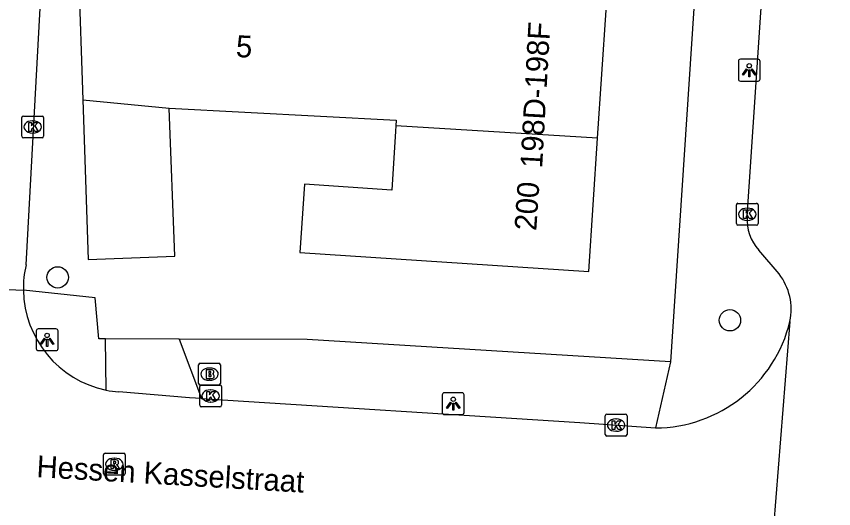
# Model space of a CAD drawing. Extents: x 160107 to 160928, y 382056 to 382918.
# Drawn here: x 160507.47 to 160544.87, y 382348.88 to 382371.41 of the extents above; entities that cross this region are included whole.
import ezdxf

# ---------------------------------------------------------------- set-up
doc = ezdxf.new("R2010")
doc.units = 0
for name, color, linetype in [('IMGEO_Boom', 7, 'Continuous'), ('IMGEO_Brandkraan', 7, 'Continuous'), ('IMGEO_Kolk', 7, 'Continuous'), ('IMGEO_Lichtpunt', 7, 'Continuous'), ('IMGEO_Openbare_ruimte_label', 7, 'Continuous'), ('IMGEO_Pand', 7, 'Continuous'), ('IMGEO_Pand_nummerreeks', 7, 'Continuous'), ('IMGEO_Rijbaan_lokaal_open', 7, 'Continuous'), ('IMGEO_Rioolput', 7, 'Continuous'), ('IMGEO_Voetpad_open', 7, 'Continuous')]:
    doc.layers.add(name, color=color, linetype=linetype)

msp = doc.modelspace()

# ---------------------------------------------------------------- linework, layer by layer
at = {"layer": 'IMGEO_Boom'}
for centre in [(160509.357, 382359.463), (160540.126, 382357.499)]:
    msp.add_circle(centre, 0.489, dxfattribs=at)
at = {"layer": 'IMGEO_Brandkraan'}
for p, q in [((160515.806, 382354.609), (160515.806, 382355.461)), ((160515.881, 382355.535), (160516.733, 382355.535)), ((160516.807, 382355.461), (160516.807, 382354.609)), ((160516.294, 382355.315), (160516.319, 382355.315)), ((160516.317, 382354.755), (160516.292, 382354.755)), ((160516.733, 382354.535), (160515.881, 382354.535))]:
    msp.add_line(p, q, dxfattribs=at)
for points in [[(160515.806, 382354.609), (160515.806, 382355.461)], [(160515.881, 382355.535), (160516.733, 382355.535)], [(160516.807, 382355.461), (160516.807, 382354.609)], [(160516.154, 382355.235), (160516.154, 382354.835), (160516.367, 382354.835)], [(160516.385, 382355.235), (160516.154, 382355.235)], [(160516.333, 382355.154), (160516.279, 382355.154), (160516.279, 382355.078)], [(160516.279, 382355.078), (160516.332, 382355.078)], [(160516.341, 382355.002), (160516.279, 382355.002), (160516.279, 382354.921)], [(160516.279, 382354.921), (160516.341, 382354.921)], [(160516.733, 382354.535), (160515.881, 382354.535)]]:
    msp.add_lwpolyline(points, dxfattribs=at)
for centre, radius, start, end in [((160515.883, 382355.459), 0.0765, 91.552, 178.448), ((160515.883, 382355.459), 0.0765, 91.552, 178.448), ((160516.731, 382355.459), 0.0765, 1.552, 88.448), ((160516.731, 382355.459), 0.0765, 1.552, 88.448), ((160516.334, 382355.116), 0.0379, 267.8285, 90.9355), ((160516.389, 382355.09), 0.145, 59.4692, 91.5367), ((160516.414, 382355.137), 0.0922, 285.5137, 58.1501), ((160516.419, 382354.945), 0.105, 301.3115, 78.989), ((160516.342, 382354.961), 0.0404, 269.8759, 90.5077), ((160516.373, 382355.086), 0.251, 268.6676, 293.5347), ((160515.883, 382354.611), 0.0765, 181.552, 268.448), ((160515.883, 382354.611), 0.0765, 181.552, 268.448), ((160516.731, 382354.611), 0.0765, 271.552, 358.448), ((160516.731, 382354.611), 0.0765, 271.552, 358.448)]:
    msp.add_arc(centre, radius, start, end, dxfattribs=at)
for centre, major_axis, ratio, start_param, end_param in [((160516.293, 382355.035), (-0.387, 0.002), 0.722429, 4.712389, 7.853982), ((160516.318, 382355.035), (-0.39, 0.002), 0.717154, 1.570796, 4.712389)]:
    msp.add_ellipse(centre, major_axis=major_axis, ratio=ratio, start_param=start_param, end_param=end_param, dxfattribs=at)
at = {"layer": 'IMGEO_Kolk'}
for p, q in [((160507.714, 382365.919), (160507.714, 382366.771)), ((160507.789, 382366.845), (160508.641, 382366.845)), ((160508.715, 382366.771), (160508.715, 382365.919)), ((160508.202, 382366.625), (160508.227, 382366.625)), ((160508.225, 382366.065), (160508.2, 382366.065)), ((160508.641, 382365.845), (160507.789, 382365.845)), ((160540.418, 382361.924), (160540.418, 382362.776)), ((160540.493, 382362.85), (160541.345, 382362.85)), ((160540.906, 382362.63), (160540.931, 382362.63)), ((160541.419, 382362.776), (160541.419, 382361.924)), ((160541.345, 382361.85), (160540.493, 382361.85)), ((160540.929, 382362.07), (160540.904, 382362.07)), ((160515.857, 382353.609), (160515.857, 382354.461)), ((160515.932, 382354.535), (160516.784, 382354.535)), ((160516.345, 382354.315), (160516.37, 382354.315)), ((160516.858, 382354.461), (160516.858, 382353.609)), ((160516.368, 382353.755), (160516.343, 382353.755)), ((160516.784, 382353.535), (160515.932, 382353.535)), ((160534.49, 382353.202), (160535.342, 382353.202)), ((160534.415, 382352.276), (160534.415, 382353.128)), ((160534.903, 382352.982), (160534.928, 382352.982)), ((160535.416, 382353.128), (160535.416, 382352.276)), ((160534.926, 382352.422), (160534.901, 382352.422)), ((160535.342, 382352.202), (160534.49, 382352.202))]:
    msp.add_line(p, q, dxfattribs=at)
for points in [[(160507.714, 382365.919), (160507.714, 382366.771)], [(160507.789, 382366.845), (160508.641, 382366.845)], [(160508.715, 382366.771), (160508.715, 382365.919)], [(160508.035, 382366.545), (160508.158, 382366.545), (160508.158, 382366.394), (160508.288, 382366.545), (160508.452, 382366.545), (160508.306, 382366.394), (160508.459, 382366.145), (160508.307, 382366.145), (160508.222, 382366.309), (160508.158, 382366.242), (160508.158, 382366.145), (160508.035, 382366.145), (160508.035, 382366.545)], [(160508.641, 382365.845), (160507.789, 382365.845)], [(160540.418, 382361.924), (160540.418, 382362.776)], [(160540.493, 382362.85), (160541.345, 382362.85)], [(160540.739, 382362.55), (160540.862, 382362.55), (160540.862, 382362.399), (160540.992, 382362.55), (160541.156, 382362.55), (160541.01, 382362.399), (160541.163, 382362.15), (160541.011, 382362.15), (160540.926, 382362.314), (160540.862, 382362.247), (160540.862, 382362.15), (160540.739, 382362.15), (160540.739, 382362.55)], [(160541.419, 382362.776), (160541.419, 382361.924)], [(160541.345, 382361.85), (160540.493, 382361.85)], [(160515.857, 382353.609), (160515.857, 382354.461)], [(160515.932, 382354.535), (160516.784, 382354.535)], [(160516.858, 382354.461), (160516.858, 382353.609)], [(160516.178, 382354.235), (160516.301, 382354.235), (160516.301, 382354.084), (160516.431, 382354.235), (160516.595, 382354.235), (160516.449, 382354.084), (160516.602, 382353.835), (160516.45, 382353.835), (160516.365, 382353.999), (160516.301, 382353.932), (160516.301, 382353.835), (160516.178, 382353.835), (160516.178, 382354.235)], [(160516.784, 382353.535), (160515.932, 382353.535)], [(160534.49, 382353.202), (160535.342, 382353.202)], [(160534.415, 382352.276), (160534.415, 382353.128)], [(160534.736, 382352.902), (160534.859, 382352.902), (160534.859, 382352.751), (160534.989, 382352.902), (160535.153, 382352.902), (160535.007, 382352.751), (160535.16, 382352.502), (160535.008, 382352.502), (160534.923, 382352.666), (160534.859, 382352.599), (160534.859, 382352.502), (160534.736, 382352.502), (160534.736, 382352.902)], [(160535.416, 382353.128), (160535.416, 382352.276)], [(160535.342, 382352.202), (160534.49, 382352.202)]]:
    msp.add_lwpolyline(points, dxfattribs=at)
for centre, start, end in [((160507.791, 382366.769), 91.552, 178.448), ((160507.791, 382366.769), 91.552, 178.448), ((160508.639, 382366.769), 1.552, 88.448), ((160508.639, 382366.769), 1.552, 88.448), ((160507.791, 382365.921), 181.552, 268.448), ((160507.791, 382365.921), 181.552, 268.448), ((160508.639, 382365.921), 271.552, 358.448), ((160508.639, 382365.921), 271.552, 358.448), ((160540.495, 382362.774), 91.552, 178.448), ((160540.495, 382362.774), 91.552, 178.448), ((160541.343, 382362.774), 1.552, 88.448), ((160541.343, 382362.774), 1.552, 88.448), ((160540.495, 382361.926), 181.552, 268.448), ((160540.495, 382361.926), 181.552, 268.448), ((160541.343, 382361.926), 271.552, 358.448), ((160541.343, 382361.926), 271.552, 358.448), ((160515.934, 382354.459), 91.552, 178.448), ((160515.934, 382354.459), 91.552, 178.448), ((160516.782, 382354.459), 1.552, 88.448), ((160516.782, 382354.459), 1.552, 88.448), ((160515.934, 382353.611), 181.552, 268.448), ((160515.934, 382353.611), 181.552, 268.448), ((160516.782, 382353.611), 271.552, 358.448), ((160516.782, 382353.611), 271.552, 358.448), ((160534.492, 382353.126), 91.552, 178.448), ((160534.492, 382353.126), 91.552, 178.448), ((160535.34, 382353.126), 1.552, 88.448), ((160535.34, 382353.126), 1.552, 88.448), ((160534.492, 382352.278), 181.552, 268.448), ((160534.492, 382352.278), 181.552, 268.448), ((160535.34, 382352.278), 271.552, 358.448), ((160535.34, 382352.278), 271.552, 358.448)]:
    msp.add_arc(centre, 0.0765, start, end, dxfattribs=at)
for centre, major_axis, ratio, start_param, end_param in [((160508.201, 382366.345), (-0.387, 0.002), 0.722429, 4.712389, 7.853982), ((160508.226, 382366.345), (-0.39, 0.002), 0.717154, 1.570796, 4.712389), ((160540.905, 382362.35), (-0.387, 0.002), 0.722429, 4.712389, 7.853982), ((160540.93, 382362.35), (-0.39, 0.002), 0.717154, 1.570796, 4.712389), ((160516.344, 382354.035), (-0.387, 0.002), 0.722429, 4.712389, 7.853982), ((160516.369, 382354.035), (-0.39, 0.002), 0.717154, 1.570796, 4.712389), ((160534.902, 382352.702), (-0.387, 0.002), 0.722429, 4.712389, 7.853982), ((160534.927, 382352.702), (-0.39, 0.002), 0.717154, 1.570796, 4.712389)]:
    msp.add_ellipse(centre, major_axis=major_axis, ratio=ratio, start_param=start_param, end_param=end_param, dxfattribs=at)
at = {"layer": 'IMGEO_Lichtpunt'}
for p, q in [((160540.51, 382369.346), (160540.51, 382368.539)), ((160540.51, 382369.346), (160540.51, 382368.539)), ((160541.412, 382369.441), (160540.604, 382369.441)), ((160541.412, 382369.441), (160540.604, 382369.441)), ((160541.506, 382368.539), (160541.506, 382369.346)), ((160541.506, 382368.539), (160541.506, 382369.346)), ((160540.604, 382368.445), (160541.412, 382368.445)), ((160540.604, 382368.445), (160541.412, 382368.445)), ((160508.377, 382357.011), (160508.377, 382356.204)), ((160508.377, 382357.011), (160508.377, 382356.204)), ((160509.279, 382357.106), (160508.471, 382357.106)), ((160509.279, 382357.106), (160508.471, 382357.106)), ((160509.373, 382356.204), (160509.373, 382357.011)), ((160509.373, 382356.204), (160509.373, 382357.011)), ((160508.471, 382356.11), (160509.279, 382356.11)), ((160508.471, 382356.11), (160509.279, 382356.11)), ((160526.962, 382354.084), (160526.962, 382353.277)), ((160526.962, 382354.084), (160526.962, 382353.277)), ((160527.864, 382354.179), (160527.056, 382354.179)), ((160527.864, 382354.179), (160527.056, 382354.179)), ((160527.958, 382353.277), (160527.958, 382354.084)), ((160527.958, 382353.277), (160527.958, 382354.084)), ((160527.056, 382353.183), (160527.864, 382353.183)), ((160527.056, 382353.183), (160527.864, 382353.183))]:
    msp.add_line(p, q, dxfattribs=at)
for points in [[(160540.884, 382369.01), (160540.923, 382368.982), (160540.735, 382368.72), (160540.697, 382368.747), (160540.884, 382369.01)], [(160540.986, 382368.962), (160541.033, 382368.962), (160541.033, 382368.64), (160540.986, 382368.64), (160540.986, 382368.962)], [(160541.096, 382368.982), (160541.134, 382369.009), (160541.321, 382368.747), (160541.282, 382368.719), (160541.096, 382368.982)], [(160508.751, 382356.675), (160508.79, 382356.647), (160508.602, 382356.385), (160508.564, 382356.412), (160508.751, 382356.675)], [(160508.853, 382356.627), (160508.9, 382356.627), (160508.9, 382356.305), (160508.853, 382356.305), (160508.853, 382356.627)], [(160508.963, 382356.647), (160509.001, 382356.674), (160509.188, 382356.412), (160509.149, 382356.384), (160508.963, 382356.647)], [(160527.336, 382353.748), (160527.375, 382353.72), (160527.187, 382353.458), (160527.149, 382353.485), (160527.336, 382353.748)], [(160527.438, 382353.7), (160527.485, 382353.7), (160527.485, 382353.378), (160527.438, 382353.378), (160527.438, 382353.7)], [(160527.548, 382353.72), (160527.586, 382353.747), (160527.773, 382353.485), (160527.734, 382353.457), (160527.548, 382353.72)]]:
    msp.add_lwpolyline(points, dxfattribs=at)
for centre in [(160541.009, 382369.144), (160508.876, 382356.809), (160527.461, 382353.882)]:
    msp.add_circle(centre, 0.0994, dxfattribs=at)
for centre, start, end in [((160540.604, 382369.346), 90, 180), ((160540.604, 382369.346), 90, 180), ((160541.412, 382369.346), 0, 90), ((160541.412, 382369.346), 0, 90), ((160540.604, 382368.539), 180, 270), ((160540.604, 382368.539), 180, 270), ((160541.412, 382368.539), 270, 0), ((160541.412, 382368.539), 270, 360), ((160508.471, 382357.011), 90, 180), ((160508.471, 382357.011), 90, 180), ((160509.279, 382357.011), 0, 90), ((160509.279, 382357.011), 0, 90), ((160508.471, 382356.204), 180, 270), ((160508.471, 382356.204), 180, 270), ((160509.279, 382356.204), 270, 0), ((160509.279, 382356.204), 270, 360), ((160527.056, 382354.084), 90, 180), ((160527.056, 382354.084), 90, 180), ((160527.864, 382354.084), 0, 90), ((160527.864, 382354.084), 0, 90), ((160527.056, 382353.277), 180, 270), ((160527.056, 382353.277), 180, 270), ((160527.864, 382353.277), 270, 0), ((160527.864, 382353.277), 270, 360)]:
    msp.add_arc(centre, 0.0946, start, end, dxfattribs=at)
at = {"layer": 'IMGEO_Pand'}
for points in [[(160510.533, 382373.422), (160510.31, 382373.432), (160510.504, 382367.584)], [(160534.068, 382365.836), (160534.454, 382371.69)], [(160510.504, 382367.584), (160514.457, 382367.206)], [(160510.504, 382367.584), (160510.746, 382360.281), (160514.725, 382360.43), (160514.457, 382367.206)], [(160514.457, 382367.206), (160524.854, 382366.654), (160524.837, 382366.403)], [(160524.837, 382366.403), (160524.82, 382366.159), (160524.645, 382363.458), (160520.65, 382363.723), (160520.443, 382360.599), (160533.664, 382359.725), (160534.068, 382365.836)], [(160534.068, 382365.836), (160524.837, 382366.403)]]:
    msp.add_lwpolyline(points, dxfattribs=at)
at = {"layer": 'IMGEO_Rijbaan_lokaal_open'}
for points in [[(160507.91, 382360.033), (160510.596, 382409.264)], [(160540.908, 382362.241), (160541.991, 382378.413), (160542.511, 382386.709), (160542.772, 382391.292), (160543.074, 382395.262)], [(160542.373, 382359.618), (160541.45, 382360.712)], [(160501.131, 382359.166), (160507.788, 382358.872)], [(160542.87, 382357.448), (160541.478, 382339.999)], [(160515.942, 382353.917), (160515.389, 382353.952), (160512.16, 382354.22)], [(160515.942, 382353.917), (160533.26, 382352.82), (160536.712, 382352.572)]]:
    msp.add_lwpolyline(points, dxfattribs=at)
for centre, radius, start, end in [((160542.973, 382362.113), 2.069, 176.443, 222.5938), ((160512.515, 382358.962), 4.728, 166.9097, 181.0929), ((160540.294, 382358), 2.634, 347.9058, 37.8944), ((160512.538, 382358.956), 4.751, 181.0137, 258.2436), ((160536.684, 382358.934), 6.362, 270.2538, 346.4917), ((160512.528, 382358.863), 4.658, 258.1332, 265.4707)]:
    msp.add_arc(centre, radius, start, end, dxfattribs=at)
at = {"layer": 'IMGEO_Rioolput'}
for p, q in [((160511.451, 382350.484), (160511.451, 382351.336)), ((160511.526, 382351.41), (160512.378, 382351.41)), ((160512.452, 382351.336), (160512.452, 382350.484)), ((160511.939, 382351.19), (160511.964, 382351.19)), ((160511.962, 382350.63), (160511.937, 382350.63)), ((160512.378, 382350.41), (160511.526, 382350.41))]:
    msp.add_line(p, q, dxfattribs=at)
for points in [[(160511.451, 382350.484), (160511.451, 382351.336)], [(160511.526, 382351.41), (160512.378, 382351.41)], [(160512.452, 382351.336), (160512.452, 382350.484)], [(160512.04, 382351.108), (160511.788, 382351.11), (160511.788, 382350.71)], [(160511.966, 382351.029), (160511.912, 382351.029), (160511.912, 382350.948)], [(160511.912, 382350.948), (160511.964, 382350.948)], [(160511.788, 382350.71), (160511.912, 382350.71), (160511.912, 382350.872), (160511.923, 382350.872)], [(160511.97, 382350.843), (160512.041, 382350.71), (160512.181, 382350.71), (160512.116, 382350.836)], [(160512.378, 382350.41), (160511.526, 382350.41)]]:
    msp.add_lwpolyline(points, dxfattribs=at)
for centre, radius, start, end in [((160511.528, 382351.334), 0.0765, 91.552, 178.448), ((160511.528, 382351.334), 0.0765, 91.552, 178.448), ((160512.376, 382351.334), 0.0765, 1.552, 88.448), ((160512.376, 382351.334), 0.0765, 1.552, 88.448), ((160511.948, 382351.137), 0.19, 274.7715, 282.9687), ((160511.972, 382350.933), 0.0964, 77.0061, 93.1865), ((160511.986, 382350.99), 0.0378, 276.6634, 79.6772), ((160512.039, 382350.998), 0.109, 350.3612, 89.416), ((160512.037, 382350.998), 0.112, 277.5842, 350.9817), ((160511.922, 382350.819), 0.0533, 26.0293, 88.6989), ((160512.021, 382350.783), 0.108, 29.5134, 73.7905), ((160511.528, 382350.486), 0.0765, 181.552, 268.448), ((160511.528, 382350.486), 0.0765, 181.552, 268.448), ((160512.376, 382350.486), 0.0765, 271.552, 358.448), ((160512.376, 382350.486), 0.0765, 271.552, 358.448)]:
    msp.add_arc(centre, radius, start, end, dxfattribs=at)
for centre, major_axis, ratio, start_param, end_param in [((160511.938, 382350.91), (-0.387, 0.002), 0.722429, 4.712389, 7.853982), ((160511.963, 382350.91), (-0.39, 0.002), 0.717154, 1.570796, 4.712389)]:
    msp.add_ellipse(centre, major_axis=major_axis, ratio=ratio, start_param=start_param, end_param=end_param, dxfattribs=at)
at = {"layer": 'IMGEO_Voetpad_open'}
for points in [[(160545.873, 382405.467), (160540.377, 382400.659), (160537.4, 382355.596)], [(160511.554, 382356.642), (160511.236, 382356.643), (160511.078, 382358.531), (160507.788, 382358.872)], [(160511.57, 382354.305), (160511.554, 382356.642)], [(160514.919, 382356.636), (160511.554, 382356.642)], [(160537.4, 382355.596), (160520.773, 382356.624), (160514.919, 382356.636)], [(160514.919, 382356.636), (160515.942, 382353.917)], [(160537.4, 382355.596), (160536.712, 382352.572)]]:
    msp.add_lwpolyline(points, dxfattribs=at)

# ---------------------------------------------------------------- texts
at = {"layer": 'IMGEO_Openbare_ruimte_label'}
msp.add_text('Hessen Kasselstraat', height=1, rotation=356.6739, dxfattribs=at).set_placement((160508.371, 382350.321))
at = {"layer": 'IMGEO_Pand_nummerreeks'}
for s, rotation, p in [('198D-198F', 86.7687, (160531.529, 382364.442)), ('5', 357.0321, (160517.498, 382369.55)), ('200', 86.2187, (160531.261, 382361.578))]:
    msp.add_text(s, height=1, rotation=rotation, dxfattribs=at).set_placement(p)

doc.saveas('drawing.dxf')
